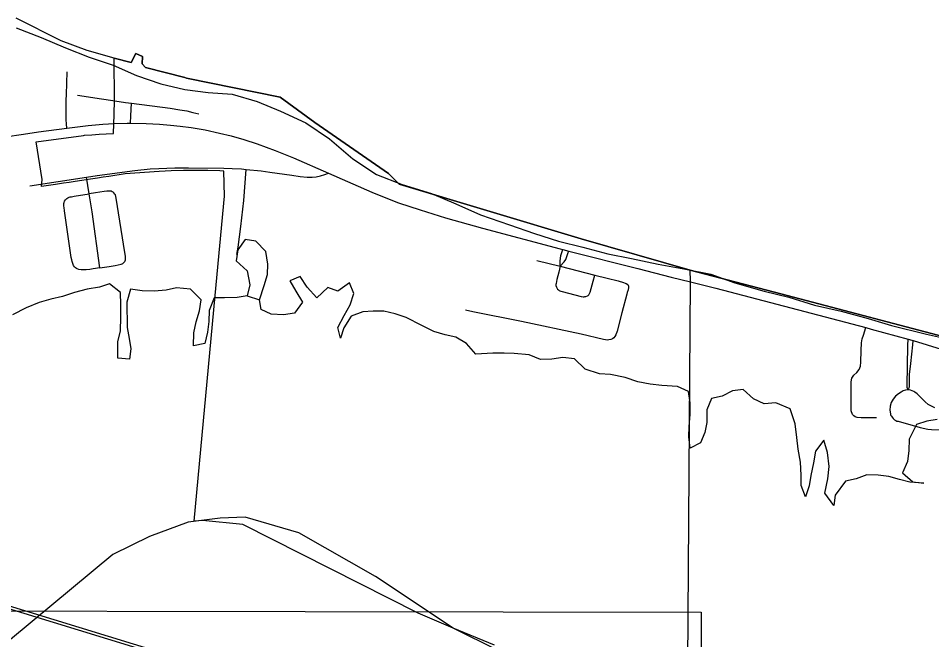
# Model space of a CAD drawing. Extents: x 0 to 34, y 0 to 22.
# Drawn here: x 3.0079 to 3.3793, y 18.437 to 18.6896 of the extents above; entities that cross this region are included whole.
import ezdxf

# ---------------------------------------------------------------- set-up
doc = ezdxf.new("R2010")
doc.units = 0
for name, color, linetype in [('GM_X_City_Street', 7, 'Continuous'), ('GM_X_Corporation', 7, 'Continuous'), ('GM_X_Major_Lake', 7, 'Continuous'), ('GM_X_Major_River', 7, 'Continuous'), ('GM_X_Rail_Line', 7, 'Continuous'), ('GM_X_State_Route', 7, 'Continuous'), ('GM_X_Township_Road', 7, 'Continuous')]:
    doc.layers.add(name, color=color, linetype=linetype)

msp = doc.modelspace()

# ---------------------------------------------------------------- linework, layer by layer
at = {"layer": 'GM_X_City_Street'}
for p, q in [((3.21882, 18.59115), (3.22829, 18.58876)), ((3.22829, 18.58876), (3.24233, 18.58522))]:
    msp.add_line(p, q, dxfattribs=at)
for points in [[(3.04717, 18.65603), (3.05153, 18.65538), (3.05397, 18.6551)], [(3.05362, 18.6469), (3.05375, 18.64997), (3.05397, 18.6551)], [(3.05397, 18.6551), (3.06971, 18.65301), (3.07365, 18.65242), (3.0765, 18.65192), (3.07885, 18.65136), (3.08132, 18.65076)], [(3.01256, 18.62145), (3.03565, 18.62505), (3.04002, 18.62574), (3.05529, 18.62769), (3.0616, 18.62836), (3.06514, 18.62859), (3.07155, 18.62886), (3.07709, 18.62886), (3.09155, 18.62861)], [(3.09155, 18.62861), (3.09487, 18.62854), (3.09874, 18.62836), (3.10062, 18.62818), (3.10671, 18.62757), (3.11015, 18.6271), (3.1192, 18.62584), (3.12251, 18.6253), (3.12545, 18.625), (3.12744, 18.625), (3.12909, 18.6252), (3.13074, 18.62553), (3.13258, 18.62607), (3.13404, 18.62657)], [(3.09673, 18.59361), (3.09732, 18.59653), (3.09842, 18.60489), (3.09959, 18.61554), (3.10062, 18.62818)], [(3.22829, 18.58876), (3.22823, 18.59087), (3.22857, 18.59312), (3.22939, 18.59558)], [(3.22829, 18.58876), (3.22994, 18.59059), (3.2305, 18.59151), (3.23084, 18.59234), (3.2315, 18.59435), (3.23172, 18.59499)], [(3.22829, 18.58876), (3.22775, 18.58641), (3.22734, 18.5849), (3.22694, 18.58337), (3.2266, 18.58179), (3.22654, 18.58137), (3.22654, 18.581), (3.22671, 18.58029), (3.22701, 18.57977), (3.22721, 18.57952), (3.22752, 18.57919), (3.22781, 18.57896), (3.22813, 18.57881), (3.22857, 18.57865), (3.22907, 18.57851), (3.23677, 18.57655), (3.23759, 18.57641), (3.23796, 18.57641), (3.2383, 18.57643), (3.23874, 18.57652), (3.23934, 18.57676), (3.23961, 18.57693), (3.23987, 18.57713), (3.24008, 18.5774), (3.24043, 18.57819), (3.24168, 18.58279), (3.24233, 18.58522)], [(3.24233, 18.58522), (3.24731, 18.58396), (3.25183, 18.58281), (3.25401, 18.58221), (3.25471, 18.58196), (3.25515, 18.58177), (3.25572, 18.58142), (3.25591, 18.5811), (3.25597, 18.58071), (3.25598, 18.58021), (3.25584, 18.57927), (3.25554, 18.5781), (3.25535, 18.57741), (3.25333, 18.56989), (3.25148, 18.56234), (3.25094, 18.56088), (3.25049, 18.56018), (3.25008, 18.55969), (3.24951, 18.55922), (3.24882, 18.559), (3.24808, 18.55884), (3.24737, 18.55881), (3.24668, 18.55887), (3.24582, 18.55902), (3.23674, 18.56116), (3.21254, 18.56638), (3.19281, 18.57022), (3.18979, 18.57089)], [(3.35693, 18.52722), (3.35059, 18.52719), (3.349, 18.52733), (3.3486, 18.52743), (3.34821, 18.52763), (3.34767, 18.528), (3.34741, 18.5282), (3.34711, 18.52859), (3.34692, 18.52891), (3.34669, 18.52961), (3.34661, 18.53005), (3.34656, 18.53068), (3.34661, 18.53864), (3.34658, 18.54183), (3.34691, 18.54333), (3.34772, 18.54458), (3.34884, 18.54566), (3.34976, 18.54687), (3.35036, 18.54822), (3.35054, 18.54976), (3.35058, 18.55454), (3.35083, 18.55768), (3.35105, 18.55926), (3.35152, 18.56074), (3.35251, 18.56387)], [(3.36975, 18.53854), (3.3694, 18.53946), (3.36932, 18.53983), (3.36931, 18.54024), (3.36962, 18.55659), (3.36969, 18.5592)], [(3.36975, 18.53854), (3.37, 18.53897), (3.37018, 18.53944), (3.37028, 18.53981), (3.37035, 18.54018), (3.37034, 18.54481), (3.37078, 18.54924), (3.37162, 18.55687), (3.37181, 18.55856)], [(3.36975, 18.53854), (3.36872, 18.53841), (3.36777, 18.5381), (3.36689, 18.53766), (3.36582, 18.53692), (3.36462, 18.53592), (3.36362, 18.53474), (3.3629, 18.53336), (3.36247, 18.53185), (3.36235, 18.5303), (3.36256, 18.52876), (3.36263, 18.52846), (3.36275, 18.52812), (3.36292, 18.52779), (3.36318, 18.52742), (3.36366, 18.52689), (3.36425, 18.52642), (3.3648, 18.52608), (3.36519, 18.52588), (3.36562, 18.52575), (3.37469, 18.52326), (3.37773, 18.52263), (3.37927, 18.52246), (3.38394, 18.52227)], [(3.38063, 18.53129), (3.37917, 18.53185), (3.37786, 18.53263), (3.37671, 18.53365), (3.37335, 18.53698), (3.37251, 18.53766), (3.37205, 18.53792), (3.37144, 18.53819), (3.37066, 18.53841), (3.36975, 18.53854)]]:
    msp.add_lwpolyline(points, dxfattribs=at)
at = {"layer": 'GM_X_Corporation'}
for points in [[(3.39206, 18.55809), (3.31799, 18.57762), (3.28112, 18.58722), (3.2368, 18.59999), (3.16285, 18.6222), (3.15841, 18.62648), (3.12855, 18.64718), (3.11443, 18.65758), (3.07638, 18.66529), (3.07562, 18.66548), (3.05968, 18.66955), (3.05834, 18.67113), (3.05849, 18.67408), (3.05568, 18.67526), (3.05376, 18.67157), (3.04694, 18.67343), (3.03587, 18.67645), (3.02538, 18.68044), (3.00704, 18.6896)], [(3.20305, 18.43252), (3.18477, 18.44167), (3.17048, 18.4478), (3.09918, 18.48377), (3.08281, 18.48539), (3.07938, 18.48516), (3.08794, 18.57696), (3.09174, 18.61723), (3.09147, 18.62746), (3.0899, 18.62752), (3.08496, 18.62766), (3.08002, 18.62771), (3.07508, 18.62767), (3.07014, 18.62755), (3.0652, 18.62735), (3.05136, 18.62631), (3.0448, 18.62531), (3.04246, 18.62495), (3.04012, 18.62458), (3.03731, 18.62415), (3.03381, 18.62362), (3.031, 18.6232), (3.02866, 18.62285), (3.02631, 18.62251), (3.02301, 18.62202), (3.01927, 18.62146), (3.01739, 18.62118), (3.01753, 18.62263), (3.01768, 18.6241), (3.01517, 18.63934), (3.0345, 18.64198), (3.0349, 18.64202), (3.03784, 18.64228), (3.04078, 18.64249), (3.04372, 18.64265), (3.04667, 18.64276), (3.04691, 18.65046), (3.04706, 18.65631), (3.04694, 18.67343), (3.05376, 18.67157), (3.05568, 18.67526), (3.05849, 18.67408), (3.05834, 18.67113), (3.05968, 18.66955), (3.07562, 18.66548), (3.07638, 18.66529), (3.11443, 18.65758), (3.12855, 18.64718), (3.15841, 18.62648), (3.16285, 18.6222), (3.2368, 18.59999), (3.28112, 18.58722), (3.31799, 18.57762), (3.39206, 18.55809)], [(3.28013, 18.42718), (3.28118, 18.58272), (3.28112, 18.58722), (3.31799, 18.57762), (3.39206, 18.55809)], [(3.20161, 18.43469), (3.18477, 18.44167), (3.15322, 18.46269), (3.12196, 18.48048), (3.10013, 18.48674), (3.09002, 18.48639), (3.077, 18.48479), (3.06129, 18.47899), (3.0464, 18.47163), (3.00478, 18.43707), (2.97992, 18.42919)]]:
    msp.add_lwpolyline(points, dxfattribs=at)
msp.add_lwpolyline([(2.80234, 18.44894), (3.28564, 18.44812), (3.28569, 17.94871), (2.79974, 17.94803)], close=True, dxfattribs=at)
at = {"layer": 'GM_X_Major_Lake'}
for points in [[(3.00705, 18.68576), (3.01728, 18.68177), (3.02714, 18.67759), (3.03681, 18.6738), (3.04648, 18.67057), (3.05596, 18.66639), (3.06582, 18.66297), (3.07568, 18.6607), (3.08516, 18.65937), (3.09483, 18.6588), (3.10507, 18.65577)], [(3.10507, 18.65577), (3.11455, 18.65178), (3.12479, 18.64703), (3.13446, 18.64058), (3.14394, 18.63241), (3.15361, 18.62615), (3.16404, 18.62197), (3.17598, 18.61836), (3.18584, 18.61419), (3.19589, 18.60963), (3.20764, 18.60564), (3.21788, 18.60204), (3.22755, 18.599), (3.23741, 18.59653), (3.24765, 18.59388), (3.25732, 18.59198), (3.26813, 18.5897), (3.27855, 18.58781), (3.28955, 18.58553), (3.29922, 18.58211), (3.31116, 18.5787), (3.32121, 18.57623), (3.33164, 18.573), (3.34245, 18.57054), (3.35344, 18.5675), (3.36292, 18.56465), (3.37714, 18.56124), (3.38814, 18.55877)]]:
    msp.add_lwpolyline(points, dxfattribs=at)
at = {"layer": 'GM_X_Major_River'}
msp.add_line((3.10099, 18.5767), (3.10607, 18.57512), dxfattribs=at)
for points in [[(3.10607, 18.57512), (3.1079, 18.58093), (3.1092, 18.58549), (3.10937, 18.58968), (3.10858, 18.5948), (3.10458, 18.59897), (3.10021, 18.5997), (3.09719, 18.59551), (3.09646, 18.59095), (3.10103, 18.58698), (3.10201, 18.58128), (3.10099, 18.5767)], [(3.14287, 18.57311), (3.14436, 18.57768), (3.14263, 18.58204), (3.1379, 18.5786), (3.13372, 18.5801), (3.12937, 18.5759), (3.12536, 18.58025), (3.12249, 18.58461), (3.11833, 18.58288), (3.12082, 18.57871), (3.1235, 18.57416), (3.12029, 18.56977), (3.11574, 18.56899), (3.1108, 18.56935), (3.10662, 18.57123), (3.10607, 18.57512)], [(3.10099, 18.5767), (3.09691, 18.57612), (3.09179, 18.57591), (3.08761, 18.57589), (3.08555, 18.57075), (3.08538, 18.56638), (3.08483, 18.562), (3.08372, 18.55744), (3.07917, 18.55646), (3.07933, 18.56179), (3.08026, 18.56616), (3.08156, 18.57073), (3.0823, 18.5751), (3.07791, 18.57945), (3.07221, 18.58), (3.06804, 18.57903), (3.06311, 18.57862), (3.05836, 18.57879), (3.05361, 18.57953), (3.05212, 18.5742), (3.05217, 18.56394), (3.05296, 18.55938), (3.05374, 18.5552), (3.05319, 18.55102), (3.04844, 18.55138), (3.04841, 18.55803), (3.04952, 18.5626), (3.04968, 18.56811), (3.04966, 18.57305), (3.04944, 18.57818), (3.04506, 18.58158), (3.04089, 18.58023), (3.03596, 18.57945), (3.03084, 18.57809), (3.02591, 18.57655), (3.02117, 18.57539), (3.01643, 18.57403), (3.01113, 18.57192), (3.00564, 18.56904)], [(3.38153, 18.52654), (3.37736, 18.52576), (3.37319, 18.52441), (3.37018, 18.5185), (3.37001, 18.51394), (3.36947, 18.50938), (3.3674, 18.50481), (3.3716, 18.50122), (3.37616, 18.50067), (3.37046, 18.50102), (3.36628, 18.50214), (3.36191, 18.50326), (3.35754, 18.50381), (3.35298, 18.50398), (3.34862, 18.50244), (3.34426, 18.50147), (3.34011, 18.49575), (3.33957, 18.49156), (3.33593, 18.49648), (3.33704, 18.50238), (3.33759, 18.50733), (3.33699, 18.51302), (3.33544, 18.51815), (3.33205, 18.51357), (3.33132, 18.50882), (3.3302, 18.50368), (3.32947, 18.4995), (3.32797, 18.49512), (3.32624, 18.49967), (3.32622, 18.50385), (3.326, 18.50917), (3.32502, 18.51449), (3.32443, 18.51924), (3.32383, 18.52475), (3.32171, 18.53082), (3.316, 18.53326), (3.31126, 18.53286), (3.30688, 18.53493), (3.30269, 18.53871), (3.29832, 18.53812), (3.29416, 18.53601), (3.2898, 18.53504), (3.28792, 18.53047), (3.28795, 18.52534), (3.28702, 18.52115), (3.28534, 18.51696), (3.28117, 18.51485), (3.28058, 18.51941), (3.28075, 18.52359), (3.2811, 18.52853), (3.28108, 18.53329), (3.28048, 18.53784), (3.27592, 18.53991), (3.26965, 18.54026), (3.2649, 18.54081), (3.25977, 18.54174), (3.25464, 18.54361), (3.24875, 18.54472), (3.24419, 18.54508), (3.23848, 18.54696), (3.2341, 18.55112), (3.22935, 18.55166), (3.2248, 18.55107), (3.22024, 18.55086), (3.21568, 18.55274), (3.2096, 18.55328), (3.20542, 18.55345), (3.20087, 18.55343), (3.19403, 18.55302), (3.19021, 18.55737), (3.18583, 18.56001), (3.18146, 18.56094), (3.1769, 18.56225), (3.17195, 18.5647), (3.16567, 18.5679), (3.16111, 18.5694), (3.15655, 18.57051), (3.15218, 18.57049), (3.14801, 18.57028), (3.14327, 18.56855), (3.14026, 18.56379), (3.13895, 18.5596), (3.13779, 18.56396), (3.14042, 18.56873), (3.14287, 18.57311)]]:
    msp.add_lwpolyline(points, dxfattribs=at)
at = {"layer": 'GM_X_Rail_Line'}
for points in [[(2.1, 18.58078), (2.16512, 18.57985), (2.36304, 18.57728), (2.44318, 18.57621), (2.49731, 18.57554), (2.52328, 18.57455), (2.53715, 18.57372), (2.55275, 18.57247), (2.57059, 18.57081), (2.58588, 18.5689), (2.61086, 18.565), (2.63219, 18.5611), (2.64863, 18.55745), (2.65751, 18.55537), (2.67162, 18.55189), (2.68945, 18.54713), (2.97635, 18.45925), (3.25878, 18.37274), (3.51237, 18.29495)], [(2.1, 18.57961), (2.16511, 18.57869), (2.36302, 18.57612), (2.44316, 18.57504), (2.49728, 18.57438), (2.52322, 18.57339), (2.53706, 18.57256), (2.55265, 18.57131), (2.57046, 18.56966), (2.58571, 18.56775), (2.61066, 18.56386), (2.63196, 18.55996), (2.64837, 18.55631), (2.65724, 18.55424), (2.67133, 18.55076), (2.68912, 18.54602), (2.97601, 18.45814), (3.25843, 18.37163), (3.51204, 18.29384)]]:
    msp.add_lwpolyline(points, dxfattribs=at)
at = {"layer": 'GM_X_State_Route'}
for points in [[(3.00255, 18.6414), (3.00998, 18.6425), (3.01617, 18.64342), (3.02763, 18.64496), (3.03634, 18.64596), (3.04228, 18.64649), (3.04689, 18.64676), (3.05224, 18.64692), (3.05316, 18.64691)], [(3.05316, 18.64691), (3.05362, 18.6469), (3.05987, 18.64681), (3.06541, 18.64658), (3.06986, 18.6462), (3.07376, 18.64577), (3.07817, 18.64518), (3.0839, 18.64421), (3.08976, 18.64294), (3.09455, 18.64179), (3.09967, 18.64029), (3.10509, 18.63855), (3.11239, 18.6359), (3.11983, 18.63285), (3.13404, 18.62657), (3.15168, 18.61889), (3.15738, 18.61658), (3.16246, 18.61464), (3.17129, 18.61167), (3.18169, 18.6085), (3.19665, 18.6043), (3.22821, 18.59593), (3.22939, 18.59558), (3.23172, 18.59499), (3.25985, 18.58784), (3.27341, 18.58436), (3.28129, 18.58244), (3.29154, 18.57995), (3.35251, 18.56387), (3.35471, 18.56328), (3.36969, 18.5592), (3.37121, 18.55874), (3.37181, 18.55856), (3.38313, 18.55511)]]:
    msp.add_lwpolyline(points, dxfattribs=at)
at = {"layer": 'GM_X_Township_Road'}
msp.add_line((3.03673, 18.61829), (3.03565, 18.62505), dxfattribs=at)
for points in [[(3.02763, 18.64496), (3.0275, 18.64663), (3.02743, 18.64832), (3.02739, 18.65026), (3.02739, 18.65261), (3.02744, 18.65635), (3.02755, 18.65859), (3.02784, 18.66781)], [(3.032, 18.65837), (3.04182, 18.65686), (3.04632, 18.65615), (3.04717, 18.65603)], [(3.04108, 18.58812), (3.04483, 18.58866), (3.04735, 18.58912), (3.0486, 18.58935), (3.04971, 18.58961), (3.05014, 18.58979), (3.05044, 18.58994), (3.05073, 18.59014), (3.05101, 18.5904), (3.05129, 18.59075), (3.05143, 18.59104), (3.05154, 18.59141), (3.05157, 18.59191), (3.05154, 18.59253), (3.0515, 18.59294), (3.05129, 18.59442), (3.04779, 18.61642), (3.04762, 18.61716), (3.04742, 18.61778), (3.04722, 18.61816), (3.04684, 18.61864), (3.04654, 18.61888), (3.04616, 18.61911), (3.04567, 18.61929), (3.04518, 18.61938), (3.04445, 18.61937), (3.04389, 18.6193), (3.04289, 18.61919), (3.03931, 18.61868), (3.03673, 18.61829)], [(3.04108, 18.58812), (3.03833, 18.5877), (3.03697, 18.58753), (3.03556, 18.5874), (3.03448, 18.58735), (3.03346, 18.58736), (3.03258, 18.5875), (3.03193, 18.58772), (3.03157, 18.58789), (3.03114, 18.58814), (3.03078, 18.5885), (3.03042, 18.58908), (3.0302, 18.58947), (3.03006, 18.58991), (3.02991, 18.5903), (3.02979, 18.59068), (3.02966, 18.59142), (3.02948, 18.59236), (3.02674, 18.61137), (3.02656, 18.61267), (3.02651, 18.61325), (3.02649, 18.61387), (3.02651, 18.61425), (3.02657, 18.61467), (3.02677, 18.61519), (3.02708, 18.61577), (3.02734, 18.61609), (3.02763, 18.61636), (3.02811, 18.61666), (3.02866, 18.61687), (3.02904, 18.61696), (3.02958, 18.61708), (3.03063, 18.61729), (3.03673, 18.61829)], [(3.04108, 18.58812), (3.03796, 18.61095), (3.03673, 18.61829)]]:
    msp.add_lwpolyline(points, dxfattribs=at)

doc.saveas('drawing.dxf')
